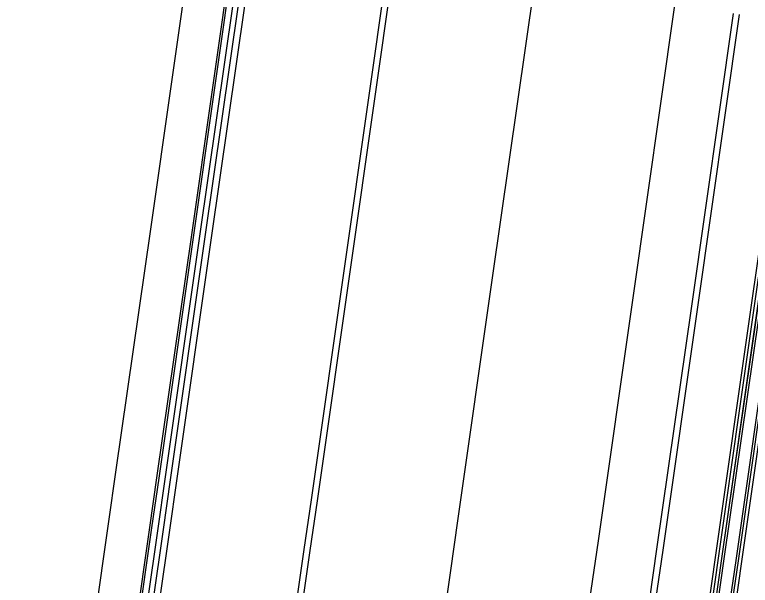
# Model space of a CAD drawing. Extents: x 1797478 to 1808916, y 246529 to 250952.
# Drawn here: x 1797775.5 to 1797837.7, y 248775 to 248823.2 of the extents above; entities that cross this region are included whole.
import ezdxf

# ---------------------------------------------------------------- set-up
doc = ezdxf.new("R2010")
doc.units = 0
for name, color, linetype in [('1', 7, 'Continuous'), ('DRAINAGE', 7, 'Continuous'), ('EDPV-LINE', 7, 'Continuous'), ('SHDR-UPAV', 7, 'Continuous')]:
    doc.layers.add(name, color=color, linetype=linetype)

msp = doc.modelspace()

# ---------------------------------------------------------------- linework, layer by layer
for points in [[(1797786.901, 248426.309), (1797789.935, 248451.127), (1797793.041, 248475.936), (1797796.219, 248500.737), (1797799.47, 248525.527), (1797802.792, 248550.309), (1797806.187, 248575.08), (1797808.709, 248593.146), (1797809.654, 248599.841), (1797813.187, 248624.592), (1797816.728, 248649.34), (1797820.269, 248674.088), (1797821.861, 248685.213), (1797823.81, 248698.836), (1797827.351, 248723.584), (1797830.892, 248748.332), (1797834.432, 248773.08), (1797835.033, 248777.276), (1797837.969, 248797.828), (1797841.506, 248822.577), (1797845.042, 248847.326)], [(1797787.199, 248426.273), (1797790.233, 248451.09), (1797793.339, 248475.899), (1797796.517, 248500.698), (1797799.767, 248525.488), (1797803.09, 248550.268), (1797806.484, 248575.039), (1797809.006, 248593.104), (1797809.951, 248599.799), (1797813.484, 248624.55), (1797817.025, 248649.298), (1797820.566, 248674.046), (1797822.158, 248685.171), (1797824.107, 248698.794), (1797827.648, 248723.542), (1797831.189, 248748.289), (1797834.729, 248773.037), (1797835.33, 248777.233), (1797838.266, 248797.786), (1797841.803, 248822.535), (1797845.339, 248847.283)], [(1797787.225, 248426.27), (1797790.259, 248451.087), (1797793.365, 248475.895), (1797796.543, 248500.695), (1797799.794, 248525.484), (1797803.116, 248550.265), (1797806.51, 248575.035), (1797809.032, 248593.1), (1797809.977, 248599.796), (1797813.505, 248624.547), (1797817.041, 248649.295), (1797820.577, 248674.044), (1797822.167, 248685.17), (1797824.113, 248698.793), (1797827.65, 248723.541), (1797831.186, 248748.29), (1797834.722, 248773.039), (1797835.322, 248777.235), (1797838.258, 248797.787), (1797841.794, 248822.536), (1797845.33, 248847.284)], [(1797787.432, 248426.245), (1797790.466, 248451.061), (1797793.572, 248475.869), (1797796.75, 248500.668), (1797800, 248525.457), (1797803.323, 248550.237), (1797806.717, 248575.007), (1797809.239, 248593.071), (1797810.183, 248599.767), (1797813.711, 248624.517), (1797817.247, 248649.266), (1797820.784, 248674.014), (1797822.373, 248685.14), (1797824.32, 248698.763), (1797827.856, 248723.512), (1797831.392, 248748.26), (1797834.928, 248773.009), (1797835.528, 248777.205), (1797838.464, 248797.758), (1797842.001, 248822.506), (1797845.537, 248847.255)], [(1797788.425, 248426.125), (1797791.459, 248450.939), (1797794.564, 248475.743), (1797797.742, 248500.539), (1797800.992, 248525.326), (1797804.314, 248550.102), (1797807.707, 248574.87), (1797810.229, 248592.932), (1797811.173, 248599.627), (1797814.701, 248624.376), (1797818.237, 248649.124), (1797821.773, 248673.873), (1797823.363, 248684.999), (1797825.31, 248698.622), (1797828.846, 248723.37), (1797832.382, 248748.119), (1797835.918, 248772.868), (1797836.518, 248777.064), (1797839.454, 248797.616), (1797842.99, 248822.365), (1797846.527, 248847.114)], [(1797788.624, 248426.101), (1797791.657, 248450.914), (1797794.763, 248475.718), (1797797.94, 248500.513), (1797801.19, 248525.299), (1797804.512, 248550.076), (1797807.905, 248574.842), (1797810.427, 248592.904), (1797811.371, 248599.599), (1797814.899, 248624.347), (1797818.435, 248649.096), (1797821.971, 248673.845), (1797823.561, 248684.97), (1797825.508, 248698.593), (1797829.044, 248723.342), (1797832.58, 248748.091), (1797836.116, 248772.839), (1797836.716, 248777.035), (1797839.652, 248797.588), (1797843.188, 248822.337), (1797846.725, 248847.085)], [(1797788.921, 248426.065), (1797791.955, 248450.877), (1797795.06, 248475.681), (1797798.238, 248500.475), (1797801.487, 248525.26), (1797804.809, 248550.035), (1797808.203, 248574.801), (1797810.724, 248592.862), (1797811.668, 248599.557), (1797815.196, 248624.305), (1797818.732, 248649.054), (1797822.268, 248673.802), (1797823.858, 248684.928), (1797825.805, 248698.551), (1797829.341, 248723.3), (1797832.877, 248748.048), (1797836.413, 248772.797), (1797837.013, 248776.993), (1797839.949, 248797.546), (1797843.485, 248822.294), (1797847.022, 248847.043)], [(1797739.261, 248432.063), (1797742.312, 248457.019), (1797745.436, 248481.967), (1797748.632, 248506.905), (1797751.9, 248531.835), (1797755.241, 248556.754), (1797758.655, 248581.664), (1797761.191, 248599.83), (1797762.141, 248606.564), (1797765.926, 248631.345), (1797769.462, 248656.094), (1797772.998, 248680.842), (1797774.588, 248691.968), (1797776.534, 248705.591), (1797780.07, 248730.34), (1797783.607, 248755.088), (1797787.143, 248779.837), (1797787.742, 248784.033), (1797790.679, 248804.585), (1797794.215, 248829.334)], [(1797739.778, 248432), (1797742.829, 248456.955), (1797745.952, 248481.902), (1797749.148, 248506.839), (1797752.417, 248531.766), (1797755.757, 248556.684), (1797759.171, 248581.592), (1797761.706, 248599.758), (1797762.656, 248606.491), (1797766.441, 248631.271), (1797769.977, 248656.02), (1797773.514, 248680.769), (1797775.103, 248691.894), (1797777.05, 248705.517), (1797780.586, 248730.266), (1797784.122, 248755.014), (1797787.658, 248779.763), (1797788.258, 248783.959), (1797791.194, 248804.512), (1797794.731, 248829.26)], [(1797740.237, 248431.945), (1797743.287, 248456.899), (1797746.411, 248481.843), (1797749.606, 248506.779), (1797752.875, 248531.705), (1797756.215, 248556.622), (1797759.628, 248581.529), (1797762.164, 248599.693), (1797763.114, 248606.426), (1797766.899, 248631.206), (1797770.435, 248655.955), (1797773.971, 248680.703), (1797775.561, 248691.829), (1797777.507, 248705.452), (1797781.043, 248730.2), (1797784.58, 248754.949), (1797788.116, 248779.698), (1797788.715, 248783.894), (1797791.652, 248804.446), (1797795.188, 248829.195)], [(1797752.199, 248430.5), (1797755.245, 248455.419), (1797758.364, 248480.329), (1797761.555, 248505.23), (1797764.819, 248530.122), (1797768.155, 248555.004), (1797771.563, 248579.876), (1797774.095, 248598.015), (1797775.043, 248604.738), (1797778.823, 248629.502), (1797782.356, 248654.251), (1797785.889, 248679), (1797787.478, 248690.126), (1797789.423, 248703.749), (1797792.956, 248728.498), (1797796.489, 248753.247), (1797800.022, 248777.997), (1797800.621, 248782.193), (1797803.558, 248802.745), (1797807.094, 248827.494)], [(1797752.684, 248430.441), (1797755.731, 248455.359), (1797758.849, 248480.268), (1797762.04, 248505.167), (1797765.304, 248530.057), (1797768.64, 248554.938), (1797772.048, 248579.809), (1797774.58, 248597.947), (1797775.528, 248604.67), (1797779.311, 248629.432), (1797782.847, 248654.181), (1797786.383, 248678.93), (1797787.973, 248690.055), (1797789.919, 248703.678), (1797793.455, 248728.427), (1797796.991, 248753.176), (1797800.528, 248777.924), (1797801.127, 248782.12), (1797804.064, 248802.673), (1797807.6, 248827.422)], [(1797752.684, 248430.441), (1797755.731, 248455.359), (1797758.849, 248480.268), (1797762.04, 248505.167), (1797765.304, 248530.057), (1797768.64, 248554.938), (1797772.048, 248579.809), (1797774.58, 248597.947), (1797775.528, 248604.67), (1797779.311, 248629.432), (1797782.847, 248654.181), (1797786.383, 248678.93), (1797787.973, 248690.055), (1797789.919, 248703.678), (1797793.455, 248728.427), (1797796.991, 248753.176), (1797800.528, 248777.924), (1797801.127, 248782.12), (1797804.064, 248802.673), (1797807.6, 248827.422)], [(1797764.846, 248428.973), (1797767.888, 248453.855), (1797771.002, 248478.728), (1797774.189, 248503.592), (1797777.448, 248528.447), (1797780.779, 248553.293), (1797784.182, 248578.128), (1797786.71, 248596.24), (1797787.657, 248602.954), (1797791.19, 248627.735), (1797794.726, 248652.484), (1797798.262, 248677.232), (1797799.852, 248688.358), (1797801.798, 248701.981), (1797805.335, 248726.73), (1797808.871, 248751.478), (1797812.407, 248776.227), (1797813.006, 248780.423), (1797815.943, 248800.976), (1797819.479, 248825.724)], [(1797764.846, 248428.973), (1797767.888, 248453.855), (1797771.002, 248478.728), (1797774.189, 248503.592), (1797777.448, 248528.447), (1797780.779, 248553.293), (1797784.182, 248578.128), (1797786.71, 248596.24), (1797787.657, 248602.954), (1797791.19, 248627.735), (1797794.726, 248652.484), (1797798.262, 248677.232), (1797799.852, 248688.358), (1797801.798, 248701.981), (1797805.335, 248726.73), (1797808.871, 248751.478), (1797812.407, 248776.227), (1797813.006, 248780.423), (1797815.943, 248800.976), (1797819.479, 248825.724)], [(1797764.846, 248428.973), (1797767.888, 248453.855), (1797771.002, 248478.728), (1797774.189, 248503.592), (1797777.448, 248528.447), (1797780.779, 248553.293), (1797784.182, 248578.128), (1797786.71, 248596.24), (1797787.657, 248602.954), (1797791.19, 248627.735), (1797794.726, 248652.484), (1797798.262, 248677.232), (1797799.852, 248688.358), (1797801.798, 248701.981), (1797805.335, 248726.73), (1797808.871, 248751.478), (1797812.407, 248776.227), (1797813.006, 248780.423), (1797815.943, 248800.976), (1797819.479, 248825.724)], [(1797764.846, 248428.973), (1797767.888, 248453.855), (1797771.002, 248478.728), (1797774.189, 248503.592), (1797777.448, 248528.447), (1797780.779, 248553.293), (1797784.182, 248578.128), (1797786.71, 248596.24), (1797787.657, 248602.954), (1797791.19, 248627.735), (1797794.726, 248652.484), (1797798.262, 248677.232), (1797799.852, 248688.358), (1797801.798, 248701.981), (1797805.335, 248726.73), (1797808.871, 248751.478), (1797812.407, 248776.227), (1797813.006, 248780.423), (1797815.943, 248800.976), (1797819.479, 248825.724)], [(1797776.759, 248427.534), (1797779.797, 248452.381), (1797782.907, 248477.22), (1797786.089, 248502.05), (1797789.343, 248526.87), (1797792.67, 248551.681), (1797796.068, 248576.482), (1797798.593, 248594.569), (1797799.539, 248601.273), (1797803.069, 248626.038), (1797806.605, 248650.786), (1797810.142, 248675.535), (1797811.731, 248686.661), (1797813.678, 248700.284), (1797817.214, 248725.032), (1797820.75, 248749.781), (1797824.286, 248774.53), (1797824.886, 248778.726), (1797827.822, 248799.278), (1797831.359, 248824.027)], [(1797776.759, 248427.534), (1797779.797, 248452.381), (1797782.907, 248477.22), (1797786.089, 248502.05), (1797789.343, 248526.87), (1797792.67, 248551.681), (1797796.068, 248576.482), (1797798.593, 248594.569), (1797799.539, 248601.273), (1797803.069, 248626.038), (1797806.605, 248650.786), (1797810.142, 248675.535), (1797811.731, 248686.661), (1797813.678, 248700.284), (1797817.214, 248725.032), (1797820.75, 248749.781), (1797824.286, 248774.53), (1797824.886, 248778.726), (1797827.822, 248799.278), (1797831.359, 248824.027)], [(1797776.759, 248427.534), (1797779.797, 248452.381), (1797782.907, 248477.22), (1797786.089, 248502.05), (1797789.343, 248526.87), (1797792.67, 248551.681), (1797796.068, 248576.482), (1797798.593, 248594.569), (1797799.539, 248601.273), (1797803.069, 248626.038), (1797806.605, 248650.786), (1797810.142, 248675.535), (1797811.731, 248686.661), (1797813.678, 248700.284), (1797817.214, 248725.032), (1797820.75, 248749.781), (1797824.286, 248774.53), (1797824.886, 248778.726), (1797827.822, 248799.278), (1797831.359, 248824.027)], [(1797776.759, 248427.534), (1797779.797, 248452.381), (1797782.907, 248477.22), (1797786.089, 248502.05), (1797789.343, 248526.87), (1797792.67, 248551.681), (1797796.068, 248576.482), (1797798.593, 248594.569), (1797799.539, 248601.273), (1797803.069, 248626.038), (1797806.605, 248650.786), (1797810.142, 248675.535), (1797811.731, 248686.661), (1797813.678, 248700.284), (1797817.214, 248725.032), (1797820.75, 248749.781), (1797824.286, 248774.53), (1797824.886, 248778.726), (1797827.822, 248799.278), (1797831.359, 248824.027)], [(1797781.723, 248426.934), (1797784.759, 248451.767), (1797787.867, 248476.592), (1797791.048, 248501.407), (1797794.3, 248526.213), (1797797.625, 248551.009), (1797801.021, 248575.796), (1797803.545, 248593.872), (1797804.49, 248600.572), (1797808.019, 248625.331), (1797811.555, 248650.079), (1797815.091, 248674.828), (1797816.681, 248685.953), (1797818.628, 248699.576), (1797822.164, 248724.325), (1797825.7, 248749.074), (1797829.236, 248773.822), (1797829.836, 248778.018), (1797832.772, 248798.571), (1797836.308, 248823.32)], [(1797782.24, 248426.872), (1797785.276, 248451.703), (1797788.384, 248476.526), (1797791.564, 248501.34), (1797794.816, 248526.144), (1797798.141, 248550.939), (1797801.537, 248575.724), (1797804.06, 248593.8), (1797805.005, 248600.499), (1797808.535, 248625.257), (1797812.071, 248650.005), (1797815.607, 248674.754), (1797817.197, 248685.88), (1797819.143, 248699.503), (1797822.679, 248724.251), (1797826.215, 248749), (1797829.752, 248773.749), (1797830.351, 248777.945), (1797833.288, 248798.497), (1797836.824, 248823.246)]]:
    msp.add_lwpolyline(points)
at = {"layer": '1'}
msp.add_lwpolyline([(1797764.846, 248428.973), (1797767.888, 248453.855), (1797771.002, 248478.728), (1797774.189, 248503.592), (1797777.448, 248528.447), (1797780.779, 248553.293), (1797784.182, 248578.128), (1797786.71, 248596.24), (1797787.657, 248602.954), (1797791.19, 248627.735), (1797794.726, 248652.484), (1797798.262, 248677.232), (1797799.852, 248688.358), (1797801.798, 248701.981), (1797805.335, 248726.73), (1797808.871, 248751.478), (1797812.407, 248776.227), (1797813.006, 248780.423), (1797815.943, 248800.976), (1797819.479, 248825.724)], dxfattribs=at)
at = {"layer": 'DRAINAGE'}
for points in [[(1797786.901, 248426.309), (1797789.935, 248451.127), (1797793.041, 248475.936), (1797796.219, 248500.737), (1797799.47, 248525.527), (1797802.792, 248550.309), (1797806.187, 248575.08), (1797808.709, 248593.146), (1797809.654, 248599.841), (1797813.187, 248624.592), (1797816.728, 248649.34), (1797820.269, 248674.088), (1797821.861, 248685.213), (1797823.81, 248698.836), (1797827.351, 248723.584), (1797830.892, 248748.332), (1797834.432, 248773.08), (1797835.033, 248777.276), (1797837.969, 248797.828), (1797841.506, 248822.577), (1797845.042, 248847.326)], [(1797788.921, 248426.065), (1797791.955, 248450.877), (1797795.06, 248475.681), (1797798.238, 248500.475), (1797801.487, 248525.26), (1797804.809, 248550.035), (1797808.203, 248574.801), (1797810.724, 248592.862), (1797811.668, 248599.557), (1797815.196, 248624.305), (1797818.732, 248649.054), (1797822.268, 248673.802), (1797823.858, 248684.928), (1797825.805, 248698.551), (1797829.341, 248723.3), (1797832.877, 248748.048), (1797836.413, 248772.797), (1797837.013, 248776.993), (1797839.949, 248797.546), (1797843.485, 248822.294), (1797847.022, 248847.043)]]:
    msp.add_lwpolyline(points, dxfattribs=at)
at = {"layer": 'EDPV-LINE'}
for points in [[(1797786.901, 248426.309), (1797789.935, 248451.127), (1797793.041, 248475.936), (1797796.219, 248500.737), (1797799.47, 248525.527), (1797802.792, 248550.309), (1797806.187, 248575.08), (1797808.709, 248593.146), (1797809.654, 248599.841), (1797813.187, 248624.592), (1797816.728, 248649.34), (1797820.269, 248674.088), (1797821.861, 248685.213), (1797823.81, 248698.836), (1797827.351, 248723.584), (1797830.892, 248748.332), (1797834.432, 248773.08), (1797835.033, 248777.276), (1797837.969, 248797.828), (1797841.506, 248822.577), (1797845.042, 248847.326)], [(1797788.921, 248426.065), (1797791.955, 248450.877), (1797795.06, 248475.681), (1797798.238, 248500.475), (1797801.487, 248525.26), (1797804.809, 248550.035), (1797808.203, 248574.801), (1797810.724, 248592.862), (1797811.668, 248599.557), (1797815.196, 248624.305), (1797818.732, 248649.054), (1797822.268, 248673.802), (1797823.858, 248684.928), (1797825.805, 248698.551), (1797829.341, 248723.3), (1797832.877, 248748.048), (1797836.413, 248772.797), (1797837.013, 248776.993), (1797839.949, 248797.546), (1797843.485, 248822.294), (1797847.022, 248847.043)], [(1797752.684, 248430.441), (1797755.731, 248455.359), (1797758.849, 248480.268), (1797762.04, 248505.167), (1797765.304, 248530.057), (1797768.64, 248554.938), (1797772.048, 248579.809), (1797774.58, 248597.947), (1797775.528, 248604.67), (1797779.311, 248629.432), (1797782.847, 248654.181), (1797786.383, 248678.93), (1797787.973, 248690.055), (1797789.919, 248703.678), (1797793.455, 248728.427), (1797796.991, 248753.176), (1797800.528, 248777.924), (1797801.127, 248782.12), (1797804.064, 248802.673), (1797807.6, 248827.422)], [(1797752.684, 248430.441), (1797755.731, 248455.359), (1797758.849, 248480.268), (1797762.04, 248505.167), (1797765.304, 248530.057), (1797768.64, 248554.938), (1797772.048, 248579.809), (1797774.58, 248597.947), (1797775.528, 248604.67), (1797779.311, 248629.432), (1797782.847, 248654.181), (1797786.383, 248678.93), (1797787.973, 248690.055), (1797789.919, 248703.678), (1797793.455, 248728.427), (1797796.991, 248753.176), (1797800.528, 248777.924), (1797801.127, 248782.12), (1797804.064, 248802.673), (1797807.6, 248827.422)], [(1797752.684, 248430.441), (1797755.731, 248455.359), (1797758.849, 248480.268), (1797762.04, 248505.167), (1797765.304, 248530.057), (1797768.64, 248554.938), (1797772.048, 248579.809), (1797774.58, 248597.947), (1797775.528, 248604.67), (1797779.311, 248629.432), (1797782.847, 248654.181), (1797786.383, 248678.93), (1797787.973, 248690.055), (1797789.919, 248703.678), (1797793.455, 248728.427), (1797796.991, 248753.176), (1797800.528, 248777.924), (1797801.127, 248782.12), (1797804.064, 248802.673), (1797807.6, 248827.422)], [(1797752.684, 248430.441), (1797755.731, 248455.359), (1797758.849, 248480.268), (1797762.04, 248505.167), (1797765.304, 248530.057), (1797768.64, 248554.938), (1797772.048, 248579.809), (1797774.58, 248597.947), (1797775.528, 248604.67), (1797779.311, 248629.432), (1797782.847, 248654.181), (1797786.383, 248678.93), (1797787.973, 248690.055), (1797789.919, 248703.678), (1797793.455, 248728.427), (1797796.991, 248753.176), (1797800.528, 248777.924), (1797801.127, 248782.12), (1797804.064, 248802.673), (1797807.6, 248827.422)], [(1797776.759, 248427.534), (1797779.797, 248452.381), (1797782.907, 248477.22), (1797786.089, 248502.05), (1797789.343, 248526.87), (1797792.67, 248551.681), (1797796.068, 248576.482), (1797798.593, 248594.569), (1797799.539, 248601.273), (1797803.069, 248626.038), (1797806.605, 248650.786), (1797810.142, 248675.535), (1797811.731, 248686.661), (1797813.678, 248700.284), (1797817.214, 248725.032), (1797820.75, 248749.781), (1797824.286, 248774.53), (1797824.886, 248778.726), (1797827.822, 248799.278), (1797831.359, 248824.027)], [(1797776.759, 248427.534), (1797779.797, 248452.381), (1797782.907, 248477.22), (1797786.089, 248502.05), (1797789.343, 248526.87), (1797792.67, 248551.681), (1797796.068, 248576.482), (1797798.593, 248594.569), (1797799.539, 248601.273), (1797803.069, 248626.038), (1797806.605, 248650.786), (1797810.142, 248675.535), (1797811.731, 248686.661), (1797813.678, 248700.284), (1797817.214, 248725.032), (1797820.75, 248749.781), (1797824.286, 248774.53), (1797824.886, 248778.726), (1797827.822, 248799.278), (1797831.359, 248824.027)]]:
    msp.add_lwpolyline(points, dxfattribs=at)
at = {"layer": 'SHDR-UPAV'}
for points in [[(1797786.687, 248426.335), (1797789.721, 248451.153), (1797792.828, 248475.963), (1797796.006, 248500.764), (1797799.257, 248525.556), (1797802.579, 248550.337), (1797805.974, 248575.11), (1797808.496, 248593.176), (1797809.44, 248599.872), (1797812.969, 248624.623), (1797816.505, 248649.372), (1797820.041, 248674.121), (1797821.631, 248685.246), (1797823.577, 248698.869), (1797827.113, 248723.618), (1797830.65, 248748.367), (1797834.186, 248773.115), (1797834.785, 248777.311), (1797837.722, 248797.864), (1797841.258, 248822.612), (1797844.794, 248847.361)], [(1797786.687, 248426.335), (1797789.721, 248451.153), (1797792.828, 248475.963), (1797796.006, 248500.764), (1797799.257, 248525.556), (1797802.579, 248550.337), (1797805.974, 248575.11), (1797808.496, 248593.176), (1797809.44, 248599.872), (1797812.969, 248624.623), (1797816.505, 248649.372), (1797820.041, 248674.121), (1797821.631, 248685.246), (1797823.577, 248698.869), (1797827.113, 248723.618), (1797830.65, 248748.367), (1797834.186, 248773.115), (1797834.785, 248777.311), (1797837.722, 248797.864), (1797841.258, 248822.612), (1797844.794, 248847.361)], [(1797735.608, 248432.504), (1797738.661, 248457.471), (1797741.786, 248482.429), (1797744.983, 248507.378), (1797748.253, 248532.318), (1797751.595, 248557.248), (1797755.01, 248582.169), (1797757.547, 248600.343), (1797758.498, 248607.079), (1797762.284, 248631.865), (1797765.82, 248656.614), (1797769.356, 248681.363), (1797770.946, 248692.488), (1797772.892, 248706.111), (1797776.428, 248730.86), (1797779.964, 248755.609), (1797783.501, 248780.357), (1797784.1, 248784.553), (1797787.037, 248805.106), (1797790.573, 248829.855)], [(1797739.083, 248432.084), (1797742.134, 248457.041), (1797745.258, 248481.989), (1797748.454, 248506.929), (1797751.723, 248531.858), (1797755.064, 248556.778), (1797758.477, 248581.688), (1797761.013, 248599.855), (1797761.963, 248606.589), (1797765.748, 248631.37), (1797769.285, 248656.119), (1797772.821, 248680.868), (1797774.41, 248691.993), (1797776.357, 248705.616), (1797779.893, 248730.365), (1797783.429, 248755.114), (1797786.965, 248779.862), (1797787.565, 248784.058), (1797790.501, 248804.611), (1797794.038, 248829.359)], [(1797740.771, 248431.88), (1797743.821, 248456.833), (1797746.944, 248481.776), (1797750.14, 248506.71), (1797753.408, 248531.635), (1797756.748, 248556.55), (1797760.161, 248581.455), (1797762.697, 248599.618), (1797763.646, 248606.35), (1797767.431, 248631.13), (1797770.967, 248655.878), (1797774.504, 248680.627), (1797776.093, 248691.753), (1797778.04, 248705.376), (1797781.576, 248730.124), (1797785.112, 248754.873), (1797788.648, 248779.622), (1797789.248, 248783.818), (1797792.184, 248804.37), (1797795.721, 248829.119)], [(1797740.771, 248431.88), (1797743.821, 248456.833), (1797746.944, 248481.776), (1797750.14, 248506.71), (1797753.408, 248531.635), (1797756.748, 248556.55), (1797760.161, 248581.455), (1797762.697, 248599.618), (1797763.646, 248606.35), (1797767.431, 248631.13), (1797770.967, 248655.878), (1797774.504, 248680.627), (1797776.093, 248691.753), (1797778.04, 248705.376), (1797781.576, 248730.124), (1797785.112, 248754.873), (1797788.648, 248779.622), (1797789.248, 248783.818), (1797792.184, 248804.37), (1797795.721, 248829.119)]]:
    msp.add_lwpolyline(points, dxfattribs=at)

doc.saveas('drawing.dxf')
